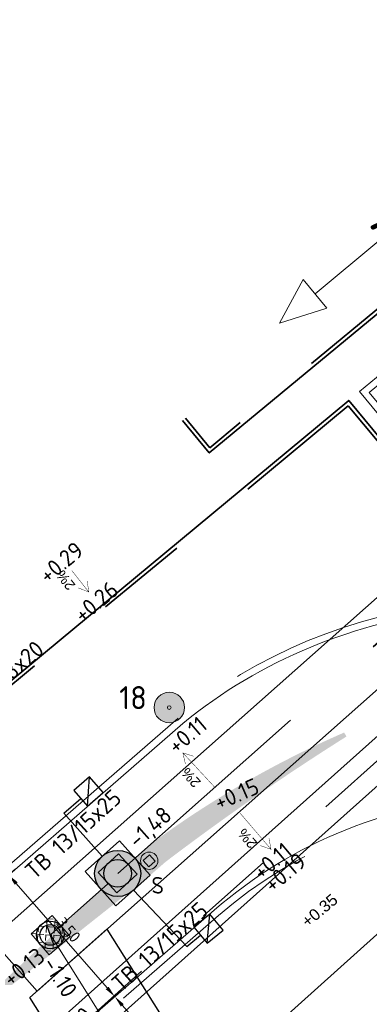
# Model space of a CAD drawing. Header units: metres. Extents: x 92403 to 95147, y 464428 to 465602.
# Tile 351 of 568: x 93006.94 to 93014.51, y 464967.42 to 464988.76. Entities that reach past the tile are written whole.
import ezdxf
from ezdxf.enums import TextEntityAlignment as Align

# ---------------------------------------------------------------- set-up
doc = ezdxf.new("R2010")
doc.units = ezdxf.units.M
for name, pattern in [('RI-DRAINAGE', [19.2, 6, -1.8, 1.8, -1.8, 2.4, -1.8, 1.8, -1.8]), ('RI-GWA', [18.45, 6, -1.8, 1.75, -1.8, 1.75, -1.8, 1.75, -1.8]), ('RI-HWA', [7.4, 5, -2.4]), ('RI-HWA_KOLKAANSLUITING', [4.3, 2.5, -1.8]), ('VH-OPSLUITBAND_80X200', [14, 8, -2, 2, -2]), ('VH-TROTTOIRBAND', [15, 5, -2, 2, -2, 2, -2])]:
    doc.linetypes.add(name, pattern=pattern)
doc.layers.get('0').update_dxf_attribs({"linetype": 'CONTINUOUS'})
doc.layers.get('Defpoints').update_dxf_attribs({"linetype": 'CONTINUOUS'})
for name, color, linetype, lineweight in [('B-OI-RI-DRAINAGE_BOB-S', 90, 'CONTINUOUS', 25), ('B-WE-VH-VERHARDING_FUNDERING-G', 252, 'CONTINUOUS', 18), ('B-XX-AL-HOOGTELABEL-T18-bomen', 90, 'CONTINUOUS', 18), ('N-WE-GK-KISTDAM-G', 40, 'CONTINUOUS', 30), ('N-WE-GW-ONTGRAVING-V', 2, 'CONTINUOUS', 30), ('N-WE-IE-MEUBILAIR_WEGMEUBILAIR_LICHTMAST-T25', 7, 'CONTINUOUS', 25), ('N-WE-IE-MEUBILAIR_WEGMEUBILAIR_PAAL-S', 250, 'CONTINUOUS', 9), ('N-WE-RI-HWA_KOLK_STRAATKOLK-S', 150, 'CONTINUOUS', 25), ('N-WE-RI-HWA_KOLK_TROTTOIRKOLK-S', 150, 'CONTINUOUS', 25), ('N-WE-RI-HWA_KOLKAANSLUITING-G', 150, 'RI-HWA_KOLKAANSLUITING', 25), ('N-WE-RI-PUT_BETON-S', 7, 'CONTINUOUS', 25), ('N-WE-VH-KANTOPSLUITING_OPSLUITBAND_80X200-G', 7, 'VH-OPSLUITBAND_80X200', 35), ('N-WE-VH-KANTOPSLUITING_TROTTOIRBAND-G', 7, 'VH-TROTTOIRBAND', 35), ('N-WE-VH-KANTOPSLUITING_TROTTOIRBAND_130 150-T18', 10, 'CONTINUOUS', 18), ('N-WE-VH-KANTOPSLUITING_VOORKANTBAND-G', 50, 'CONTINUOUS', 35), ('N-WE-VW-MARKERING-G', 7, 'CONTINUOUS', 0), ('X-XX-AL-HOOGTELABEL-T-afschot', 7, 'CONTINUOUS', 18), ('X-XX-AL-HOOGTELABEL-T18', 7, 'CONTINUOUS', 18), ('X-XX-AL-M', 7, 'CONTINUOUS', 18), ('X-XX-AL-VERWIJZING-S', 7, 'CONTINUOUS', 13)]:
    doc.layers.add(name, color=color, linetype=linetype, lineweight=lineweight)
for name, color, linetype, lineweight, true_color in [('B-OI-RI-GWA_TRANSPORTLEIDING-G', 7, 'RI-GWA', 18, 0xff8400), ('B-XX-KL-ET_LS_OV_LICHTMAST-S', 7, 'CONTINUOUS', 9, 0xff0026), ('N-OI-RI-DRAINAGE_DRAIN_PVC-G', 7, 'RI-DRAINAGE', 18, 0x00ff04), ('N-OI-RI-HWA_RIOOLPUT_INSPECTIEPUT-S', 7, 'CONTINUOUS', 25, 0x007bff), ('N-OI-RI-HWA_STROOMRICHTING-S', 7, 'CONTINUOUS', 25, 0x007bff), ('N-OI-RI-HWA_TRANSPORTLEIDING-G', 7, 'RI-HWA', 35, 0x007bff), ('N-WE-RI-DRAINAGE_PUT-S', 7, 'CONTINUOUS', 5, 0x00ff04), ('N-WE-RI-DRAINAGE_PUTRAND-S', 7, 'CONTINUOUS', 5, 0x00ff04)]:
    doc.layers.add(name, color=color, linetype=linetype, lineweight=lineweight, true_color=true_color)
doc.styles.add('1_500_2mm', font='arial.ttf', dxfattribs={"height": 1})
doc.styles.add('NLCS-ISO', font='NLCS-ISO.ttf')
doc.styles.add('NLCS-ISO-M100-T25', font='NLCS-ISO.ttf', dxfattribs={"height": 0.25})
doc.styles.add('NLCS-ISO-M200-T18', font='NLCS-ISO.ttf', dxfattribs={"height": 0.36})
doc.styles.add('NLCS-ISO-M200-T25', font='NLCS-ISO.ttf', dxfattribs={"height": 0.5})
doc.dimstyles.new('NLCS-M100-T25-PIJL_L2_H1', dxfattribs={"dimscale": 0.1, "dimtxt": 2.5, "dimasz": 2.5, "dimexe": 2, "dimexo": 2, "dimgap": 0.7, "dimtad": 1, "dimzin": 0, "dimdsep": 46, "dimtxsty": 'NLCS-ISO-M100-T25', "dimcen": 0, "dimdle": 2, "dimclrd": 256, "dimclre": 256, "dimclrt": 256, "dimadec": 1, "dimazin": 0, "dimtfac": 1, "dimtdec": 3, "dimtofl": 0, "dimtmove": 0, "dimatfit": 3, "dimfxl": 2, "dimfxlon": 1, "dimtfillclr": 256, "dimtolj": 1, "dimtzin": 0, "dimlwd": -1, "dimlwe": -1, "dimarcsym": 0})

# ---------------------------------------------------------------- blocks, each defined once
blk = doc.blocks.new('Putdeksel 600x600')
at = {"ltscale": 0.1}
h = blk.add_hatch(dxfattribs=at)
h.set_pattern_fill('ANGLE', color=8, scale=0.025, angle=45)
h.set_pattern_definition([(45, (-93679.67512, -463937.87647), (-0.123478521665, 0.123478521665), [0.127, -0.047625]), (135, (-93679.67512, -463937.87647), (-0.123478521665, -0.123478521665), [0.127, -0.047625])])
h.paths.add_polyline_path([(-0.3, -0.3), (0.3, -0.3), (0.3, 0.3), (-0.3, 0.3)])
at = {"color": 250, "ltscale": 0.1}
blk.add_lwpolyline([(-0.3, -0.3), (0.3, -0.3), (0.3, 0.3), (-0.3, 0.3)], close=True, dxfattribs=at)
blk = doc.blocks.new('LIGHTWEL 4M')
at = {"true_color": 0xffffff}
h = blk.add_hatch(color=7, dxfattribs=at)
h.dxf.hatch_style = 1
edge = h.paths.add_edge_path()
edge.add_arc((0, 0), 0.33, 0, 360)
at = {"color": 18, "true_color": 0x000000}
for radius in [0.33, 0.04]:
    blk.add_circle((0, 0), radius, dxfattribs=at)
blk = doc.blocks.new('SIE-WEG_PAAL_UITNEEMBAAR-SO')
h = blk.add_hatch(color=256)
h.paths.add_polyline_path([(0.188, 0, 1), (-0.188, 0, 1)])
h.paths.add_polyline_path([(0.093, -0.093), (-0.094, -0.093), (-0.094, 0.093), (0.093, 0.093)], flags=16)
at = {"flags": 128}
blk.add_lwpolyline([(0.093, 0.093), (-0.094, 0.093), (-0.094, -0.093), (0.093, -0.093)], close=True, dxfattribs=at)
blk.add_circle((0, 0), 0.188)
blk = doc.blocks.new('SAL-VERWIJZING_DOORSNEDE_BOVEN-SO')
for p, q in [((-2, 9), (0, 14)), ((0, 14), (2, 9)), ((2, 9), (-2, 9)), ((0, 0), (0, 9))]:
    blk.add_line(p, q)
at = {"lineweight": 50, "style": 'NLCS-ISO'}
blk.add_attdef('...', text='', height=5, dxfattribs=at).set_placement((-0.05, -1.19), align=Align.TOP_CENTER)
blk = doc.blocks.new('*D191')
at = {"layer": 'Defpoints', "color": 0, "transparency": 16777216}
for p in [(93006.599, 464970.135), (93006.704, 464970.227), (93008.897, 464967.495)]:
    blk.add_point(p, dxfattribs=at)
at = {"layer": 'X-XX-AL-M', "transparency": 16777216}
for p, q in [((93006.704, 464970.227), (93006.855, 464970.358)), ((93008.839, 464967.776), (93006.869, 464970.038)), ((93009.003, 464967.587), (93009.154, 464967.718))]:
    blk.add_line(p, q, dxfattribs=at)
for points in [[(93006.9, 464970.065), (93006.837, 464970.011), (93006.704, 464970.227)], [(93008.87, 464967.803), (93008.807, 464967.748), (93009.003, 464967.587)]]:
    blk.add_solid(points, dxfattribs=at)
at = {"layer": 'X-XX-AL-M', "transparency": 16777216, "insert": (93008.001, 464969.035), "char_height": 0.25, "attachment_point": 5, "rotation": 311.0467, "style": 'NLCS-ISO-M100-T25'}
blk.add_mtext('\\A1;3.50', dxfattribs=at)
blk = doc.blocks.new('*D193')
at = {"layer": 'Defpoints', "color": 0, "transparency": 16777216}
for p in [(93009.003, 464967.587), (93009.003, 464967.587), (93012.441, 464963.639)]:
    blk.add_point(p, dxfattribs=at)
at = {"layer": 'X-XX-AL-M', "transparency": 16777216}
for p, q in [((93009.003, 464967.587), (93009.154, 464967.718)), ((93012.276, 464963.827), (93009.167, 464967.399)), ((93012.441, 464963.639), (93012.29, 464963.507))]:
    blk.add_line(p, q, dxfattribs=at)
for points in [[(93009.198, 464967.426), (93009.135, 464967.371), (93009.003, 464967.587)], [(93012.308, 464963.855), (93012.245, 464963.8), (93012.441, 464963.639)]]:
    blk.add_solid(points, dxfattribs=at)
at = {"layer": 'X-XX-AL-M', "transparency": 16777216, "insert": (93010.869, 464965.741), "char_height": 0.25, "attachment_point": 5, "rotation": 311.0467, "style": 'NLCS-ISO-M100-T25'}
blk.add_mtext('\\A1;5.24', dxfattribs=at)
blk = doc.blocks.new('TROTTOIRKOLK 450X450')
at = {"layer": 'N-WE-RI-HWA_KOLK_TROTTOIRKOLK-S'}
blk.add_line((-0.45, 0), (0, 0.45), dxfattribs=at)
at = {"layer": 'N-WE-RI-HWA_KOLK_TROTTOIRKOLK-S', "flags": 128}
blk.add_lwpolyline([(-0.45, 0), (0, 0), (0, 0.45), (-0.45, 0.45)], close=True, dxfattribs=at)
blk = doc.blocks.new('N-SRI-PUT_BETON-SO')
blk.add_hatch(color=256).paths.add_polyline_path([(1.41, 1.41, 0.664858), (-2, 0.02), (-2, -0.02, 0.196534), (-1.41, -1.41)])
at = {"lineweight": -3, "flags": 128}
blk.add_lwpolyline([(2, -2), (2, 2), (-2, 2), (-2, -2)], close=True, dxfattribs=at)
at = {"lineweight": -3}
blk.add_circle((0, 0), 2, dxfattribs=at)
blk = doc.blocks.new('N-SRI-PUT_HWA-SO')
h = blk.add_hatch(color=256)
h.dxf.hatch_style = 1
h.paths.add_polyline_path([(-2, 0, 1), (2, 0, 1)])
at = {"lineweight": -3, "flags": 128}
blk.add_lwpolyline([(-2, -2), (2, -2), (2, 2), (-2, 2)], close=True, dxfattribs=at)
at = {"lineweight": -3}
blk.add_circle((0, 0), 2, dxfattribs=at)
blk = doc.blocks.new('*U268')
at = {"ltscale": 0.1, "style": 'NLCS-ISO'}
for tag, p in [('BOBL', (-132.31, 0)), ('MAT', (-0.5, 0.5))]:
    blk.add_attdef(tag, text='', height=1.8, dxfattribs=at).set_placement(p, align=Align.BOTTOM_RIGHT)
for tag, p in [('DIA', (0.5, 0.5)), ('BOBR', (132.22, 0))]:
    blk.add_attdef(tag, text='', height=1.8, dxfattribs=at).set_placement(p, align=Align.BOTTOM_LEFT)
blk.add_attdef('JVA', text='', height=1.8, dxfattribs=at).set_placement((0, -1), align=Align.TOP_CENTER)
at = {"ltscale": 0.1, "style": 'NLCS-ISO', "flags": 1}
blk.add_attdef('PUTNR-L', text='', height=1.8, dxfattribs=at).set_placement((-0.82, -5.89), align=Align.BOTTOM_RIGHT)
blk.add_attdef('PUTNR-L', text='', height=1.8, dxfattribs=at).set_placement((1.95, -5.77), align=Align.BOTTOM_LEFT)
blk = doc.blocks.new('SRI-DRAIN_PUT_DOORSPUIT-SO')
at = {"lineweight": -3}
blk.add_hatch(color=256, dxfattribs=at).paths.add_polyline_path([(1.5, 0, 0.267949), (0.75, 1.3), (-0.75, -1.3, 0.57735)])
blk.add_line((-0.75, -1.3), (0.75, 1.3), dxfattribs=at)
for radius in [2, 1.5]:
    blk.add_circle((0, 0), radius, dxfattribs=at)
blk = doc.blocks.new('SRI-BOB-SO')
at = {"color": 0, "ltscale": 0.1, "style": 'NLCS-ISO'}
blk.add_attdef('B.O.B.', text='', height=1.8, dxfattribs=at).set_placement((0.05, -0.02), align=Align.BOTTOM_CENTER)

msp = doc.modelspace()

# ---------------------------------------------------------------- hatches: boundary and pattern name
at = {"layer": 'N-WE-VW-MARKERING-G', "true_color": 0xffffff}
h = msp.add_hatch(color=7, dxfattribs=at)
h.dxf.hatch_style = 1
edge = h.paths.add_edge_path()
edge.add_arc((93042.908288, 464927.391248), 54.177823, 122.2202063, 127.2679208)
edge.add_line((93010.101291, 464970.506645), (93009.724203, 464970.178308))
edge.add_line((93009.724203, 464970.178308), (93005.997718, 464967.224666))
edge.add_line((93005.997718, 464967.224666), (93005.932051, 464967.300083))
edge.add_line((93005.932051, 464967.300083), (93009.394193, 464970.557317))
edge.add_line((93009.394193, 464970.557317), (93009.77128, 464970.885654))
edge.add_arc((93022.539666, 464953.6284), 21.467289, 113.5332204, 126.4971888, ccw=False)
edge.add_line((93013.968191, 464973.310227), (93014.022046, 464973.225967))

# ---------------------------------------------------------------- linework, layer by layer
at = {"layer": 'B-OI-RI-GWA_TRANSPORTLEIDING-G'}
msp.add_lwpolyline([(93185.772, 465166.92), (93176.007, 465155.086), (93139.939, 465096.436), (93093.361, 465048.812), (93048.208, 465002.656), (93002.339, 464961.664)], dxfattribs=at)
at = {"layer": 'B-WE-VH-VERHARDING_FUNDERING-G', "lineweight": 13, "flags": 128}
for points in [[(93185.463476, 465167.174583), (93175.680812, 465155.319177), (93139.621728, 465096.683675), (93093.075034, 465049.091685), (93047.931452, 465002.945312), (93002.072458, 464961.962254)], [(93186.080524, 465166.665417), (93176.333188, 465154.852823), (93140.256272, 465096.188325), (93093.646966, 465048.532315), (93048.484548, 465002.366688), (93002.605542, 464961.365746)]]:
    msp.add_lwpolyline(points, dxfattribs=at)
at = {"layer": 'N-OI-RI-DRAINAGE_DRAIN_PVC-G', "color": 6, "flags": 128}
msp.add_lwpolyline([(93007.607601, 464968.925307), (93008.85498, 464970.031886)], dxfattribs=at)
at = {"layer": 'N-OI-RI-DRAINAGE_DRAIN_PVC-G', "flags": 128}
msp.add_lwpolyline([(93010.755146, 464963.923905), (93007.607601, 464968.925307)], dxfattribs=at)
at = {"layer": 'N-OI-RI-HWA_TRANSPORTLEIDING-G', "flags": 128}
msp.add_lwpolyline([(93009.065448, 464970.258144), (93051.199733, 465007.646972)], dxfattribs=at)
at = {"layer": 'N-WE-GK-KISTDAM-G', "flags": 128}
msp.add_lwpolyline([(93007.319329, 464967.705974), (93051.741926, 465007.125389), (93051.773649, 465007.089639), (93096.591282, 465053.24079), (93135.514384, 465092.424358), (93134.410574, 465093.583487), (93095.449797, 465054.361918), (93050.625817, 465008.204306), (93050.65754, 465008.168556), (93006.323734, 464968.827932)], close=True, dxfattribs=at)
at = {"layer": 'N-WE-GW-ONTGRAVING-V', "flags": 128}
msp.add_lwpolyline([(93008.830663, 464969.047091), (93010.990625, 464965.614943), (93018.294645, 464972.18261), (93016.762043, 464973.892415), (93046.095895, 465000.095452), (93069.834336, 465024.03979), (93071.256927, 465022.634008), (93047.494792, 464998.665765), (93019.736573, 464973.870267), (93021.398984, 464972.015387), (93010.519667, 464962.232866), (93007.162721, 464967.567004)], close=True, dxfattribs=at)
at = {"layer": 'N-WE-RI-HWA_KOLKAANSLUITING-G', "flags": 128}
for points in [[(93008.732802, 464970.631435), (93007.896122, 464971.563627), (93008.265743, 464971.884533)], [(93009.409232, 464969.895084), (93010.563585, 464968.676011), (93010.856454, 464968.918142)]]:
    msp.add_lwpolyline(points, dxfattribs=at)
at = {"layer": 'N-WE-VH-KANTOPSLUITING_OPSLUITBAND_80X200-G', "flags": 128}
msp.add_lwpolyline([(93021.268368, 464989.068995), (93021.83078, 464988.389243), (93011.058922, 464979.483613), (93010.531632, 464980.121005)], dxfattribs=at)
msp.add_lwpolyline([(93004.955826, 464968.892221), (93003.6907, 464970.687551, -0.391312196), (93003.855227, 464971.925471), (93014.060261, 464980.394058), (93017.194789, 464976.602714)], format="xyb", dxfattribs=at)
at = {"layer": 'N-WE-VH-KANTOPSLUITING_TROTTOIRBAND-G', "lineweight": 15}
msp.add_lwpolyline([(93037.776804, 465000.242112), (93040.788805, 464996.783622, -0.412053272), (93040.761263, 464996.361825, -0.004338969), (93034.611256, 464991.019786, -0.418814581), (93034.185285, 464991.056815), (93031.199239, 464994.668565), (93023.260953, 464988.105516), (93026.255742, 464984.483191, -0.414213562), (93026.215687, 464984.060822), (93023.730387, 464982.006078, -0.414213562), (93023.308018, 464982.046134), (93020.313229, 464985.668459), (93014.301711, 464980.698382), (93017.296501, 464977.076058, -0.414213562), (93017.256445, 464976.653689), (93016.821132, 464976.293789, -0.14843451), (93016.365573, 464976.103258, 0.146649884), (93010.376471, 464973.622937), (93004.717204, 464968.695306, -0.420325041), (93002.082144, 464968.904993)], format="xyb", dxfattribs=at)
at = {"layer": 'N-WE-VH-KANTOPSLUITING_TROTTOIRBAND-G', "lineweight": 15, "flags": 128}
msp.add_lwpolyline([(93037.993032, 464986.281157, -0.006981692), (93031.070101, 464980.548698), (93023.237198, 464974.072776, -0.162226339), (93017.252124, 464971.756926, 0.168789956), (93011.252024, 464969.346676), (93006.702236, 464965.38509, 0.386933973), (93006.413962, 464962.911383, 0.386933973)], format="xyb", dxfattribs=at)
at = {"layer": 'N-WE-VH-KANTOPSLUITING_VOORKANTBAND-G', "linetype": 'Continuous', "lineweight": 15}
msp.add_lwpolyline([(93001.806507, 464969.030296, 0.461182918), (93004.815705, 464968.58218), (93010.473125, 464973.508203, -0.14659411), (93016.380759, 464975.954028, 0.14843451), (93016.91671, 464976.178183), (93017.352024, 464976.538083, 0.414213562), (93017.412107, 464977.171636), (93014.512896, 464980.678355), (93020.293201, 464985.457274), (93023.192412, 464981.950555, 0.414213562), (93023.825966, 464981.890472), (93026.311265, 464983.945216, 0.414213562), (93026.371348, 464984.578769), (93023.472137, 464988.085488), (93031.179211, 464994.45738), (93034.069679, 464990.961237, 0.418814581), (93034.708636, 464990.905693, 0.004338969), (93040.860608, 464996.249439, 0.412053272), (93040.901921, 464996.882135), (93037.891349, 465000.338983)], format="xyb", dxfattribs=at)
at = {"layer": 'N-WE-VH-KANTOPSLUITING_VOORKANTBAND-G', "flags": 128}
msp.add_lwpolyline([(93021.33, 464989.12), (93021.943417, 464988.378616), (93011.048295, 464979.370976), (93010.47, 464980.07)], dxfattribs=at)
at = {"layer": 'N-WE-VH-KANTOPSLUITING_VOORKANTBAND-G', "linetype": 'Continuous', "lineweight": 15, "flags": 128}
msp.add_lwpolyline([(93037.897464, 464986.396793, -0.006984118), (93030.973736, 464980.663654), (93023.14162, 464974.188382, -0.162226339), (93017.244995, 464971.906756, 0.168789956), (93011.153523, 464969.459802), (93006.603735, 464965.498216, 0.388882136), (93006.300022, 464962.812959), (93006.292241, 464962.823724)], format="xyb", dxfattribs=at)
at = {"layer": 'N-WE-VH-KANTOPSLUITING_VOORKANTBAND-G', "flags": 128}
msp.add_lwpolyline([(93004.890431, 464968.846139), (93003.625305, 464970.641469, -0.391312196), (93003.804139, 464971.987034), (93014.070849, 464980.506803), (93017.256445, 464976.653689)], format="xyb", dxfattribs=at)
at = {"layer": 'X-XX-AL-HOOGTELABEL-T-afschot', "const_width": 0.008865}
for points in [[(93008.071648, 464976.821121), (93008.440274, 464976.355496)], [(93008.404521, 464976.598552), (93008.440274, 464976.355496), (93008.211904, 464976.446061)], [(93010.712154, 464972.796134), (93010.477762, 464972.869722), (93010.531229, 464972.629938)], [(93010.477762, 464972.869722), (93011.175987, 464972.116056)], [(93012.386568, 464970.780348), (93011.718728, 464971.561065)], [(93012.340587, 464971.021679), (93012.386568, 464970.780348), (93012.154579, 464970.861193)]]:
    msp.add_lwpolyline(points, dxfattribs=at)

# ---------------------------------------------------------------- block references
at = {"layer": 'B-OI-RI-DRAINAGE_BOB-S'}
ref = msp.add_blockref('SRI-BOB-SO', (93007.756177, 464968.046289, -3.07), dxfattribs=dict(at, xscale=0.2, yscale=0.2, zscale=0.2, rotation=302.18))
ref.add_attrib('B.O.B.', '-1.10', dxfattribs={"layer": '0', "ltscale": 0.1, "height": 0.36, "rotation": 302.18, "style": 'NLCS-ISO'}).set_placement((93007.572017, 464967.860884, -3.01), align=Align.BOTTOM_CENTER)
at = {"layer": 'B-XX-KL-ET_LS_OV_LICHTMAST-S'}
msp.add_blockref('LIGHTWEL 4M', (93010.183126, 464973.852374), dxfattribs=at)
at = {"layer": 'N-OI-RI-HWA_RIOOLPUT_INSPECTIEPUT-S', "xscale": 0.25, "yscale": 0.25, "zscale": 0.25, "rotation": 41.70470516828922}
msp.add_blockref('N-SRI-PUT_HWA-SO', (93009.065448, 464970.258144), dxfattribs=at)
at = {"layer": 'N-OI-RI-HWA_STROOMRICHTING-S'}
ref = msp.add_blockref('*U268', (93030.13259, 464988.952558), dxfattribs=dict(at, xscale=0.2, yscale=0.2, zscale=0.2, rotation=41.58498579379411))
ref.add_attrib('BOBL', '-1,48', dxfattribs={"layer": '0', "ltscale": 0.1, "height": 0.36, "rotation": 41.5849858, "style": 'NLCS-ISO'}).set_placement((93010.340316, 464971.389428), align=Align.BOTTOM_RIGHT)
at = {"layer": 'N-WE-IE-MEUBILAIR_WEGMEUBILAIR_PAAL-S', "rotation": 221.0467044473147}
msp.add_blockref('SIE-WEG_PAAL_UITNEEMBAAR-SO', (93009.747742, 464970.531981), dxfattribs=at)
at = {"layer": 'N-WE-RI-DRAINAGE_PUT-S', "xscale": 0.15, "yscale": 0.15, "zscale": 0.15, "rotation": 49.00999999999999}
msp.add_blockref('SRI-DRAIN_PUT_DOORSPUIT-SO', (93007.607601, 464968.925307), dxfattribs=at)
at = {"layer": 'N-WE-RI-DRAINAGE_PUTRAND-S', "rotation": 220.6691604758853}
msp.add_blockref('Putdeksel 600x600', (93007.611819, 464968.919763), dxfattribs=at)
at = {"layer": 'N-WE-RI-HWA_KOLK_STRAATKOLK-S'}
for p, rotation in [((93008.752874, 464972.010347), 41.04670440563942), ((93011.346639, 464969.031468), 39.58254643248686)]:
    msp.add_blockref('TROTTOIRKOLK 450X450', p, dxfattribs=dict(at, rotation=rotation))
at = {"layer": 'N-WE-RI-PUT_BETON-S', "xscale": 0.15, "yscale": 0.15, "zscale": 0.15, "rotation": 222.4254919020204}
msp.add_blockref('N-SRI-PUT_BETON-SO', (93009.065448, 464970.258144), dxfattribs=at)
at = {"layer": 'X-XX-AL-VERWIJZING-S', "xscale": 0.2000000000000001, "yscale": 0.2000000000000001, "zscale": 0.2000000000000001, "rotation": 129.7345702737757}
msp.add_blockref('SAL-VERWIJZING_DOORSNEDE_BOVEN-SO', (93014.722878, 464983.968952), dxfattribs=at).add_auto_attribs({'...': "J'"})

# ---------------------------------------------------------------- texts
at = {"layer": 'B-XX-AL-HOOGTELABEL-T18-bomen', "insert": (93013.01898, 464969.267501), "char_height": 0.25, "width": 4.66934953, "attachment_point": 1, "rotation": 40.098768, "style": '1_500_2mm'}
msp.add_mtext('+0.35', dxfattribs=at)
at = {"layer": 'N-WE-IE-MEUBILAIR_WEGMEUBILAIR_LICHTMAST-T25', "insert": (93009.098271, 464974.317415), "char_height": 0.5, "attachment_point": 1, "style": 'NLCS-ISO-M200-T25'}
msp.add_mtext_dynamic_manual_height_columns('18', width=3.78348824, gutter_width=6.25, heights=[0], dxfattribs=at)
at = {"layer": 'N-WE-VH-KANTOPSLUITING_TROTTOIRBAND_130 150-T18', "char_height": 0.36, "width": 4.66934953, "attachment_point": 1, "style": 'NLCS-ISO-M200-T18'}
for s, insert, rotation in [('OB 8x20', (93005.931165, 464974.16815), 41.0568658), ('TB 13/15x25', (93007.020179, 464970.375882), 42.141136), ('TB 13/15x25', (93008.897264, 464967.937383), 42.141136)]:
    msp.add_mtext(s, dxfattribs=dict(at, insert=insert, rotation=rotation))
at = {"layer": 'N-WE-VH-KANTOPSLUITING_TROTTOIRBAND_130 150-T18', "insert": (93009.795976, 464970.180752), "char_height": 0.36, "width": 4.66934953, "attachment_point": 1, "style": 'NLCS-ISO-M200-T18'}
msp.add_mtext('S', dxfattribs=at)
msp.add_mtext('S', dxfattribs=at)
at = {"layer": 'X-XX-AL-HOOGTELABEL-T-afschot', "char_height": 0.22, "width": 4.66934953, "style": '1_500_2mm'}
for insert, attachment_point, rotation in [((93007.71352, 464976.715973), 3, 128.7099931), ((93010.719275, 464972.095263), 1, 132.2280653), ((93011.645245, 464971.109825), 3, 131.1294131)]:
    msp.add_mtext('2%', dxfattribs=dict(at, insert=insert, attachment_point=attachment_point, rotation=rotation))
at = {"layer": 'X-XX-AL-HOOGTELABEL-T18', "char_height": 0.36, "width": 4.66934953, "attachment_point": 1, "style": 'NLCS-ISO-M200-T18'}
for s, insert, rotation in [('+0.29', (93007.319371, 464976.796363), 39.9308024), ('+0.26', (93008.075145, 464975.943642), 39.9308024), ('+0.11', (93010.105645, 464973.10103), 40.098768), ('+0.15', (93011.111225, 464971.942753), 23.5408269), ('+0.11', (93011.94703, 464970.370569), 40.098768), ('+0.19', (93012.190886, 464970.093429), 40.098768), ('+0.13', (93006.533625, 464968.059989), 38.8957064), ('+0.10', (93007.562676, 464966.778364), 38.8957064)]:
    msp.add_mtext(s, dxfattribs=dict(at, insert=insert, rotation=rotation))

# ---------------------------------------------------------------- dimensions: what is measured, and where the dimension line sits
at = {"layer": 'X-XX-AL-M'}
for p1, p2, distance, picture, middle in [((93008.897264, 464967.495235), (93006.598905, 464970.134846), -0.139847, '*D191', (93008.000618, 464969.034926)), ((93012.440541, 464963.638828), (93009.002733, 464967.587069), 0, '*D193', (93010.868701, 464965.741))]:
    dim = msp.add_aligned_dim(p1=p1, p2=p2, distance=distance, dimstyle='NLCS-M100-T25-PIJL_L2_H1', dxfattribs=at)
    dim.commit()
    dim.dimension.update_dxf_attribs({"geometry": picture, "text_midpoint": middle})

doc.saveas('drawing.dxf')
